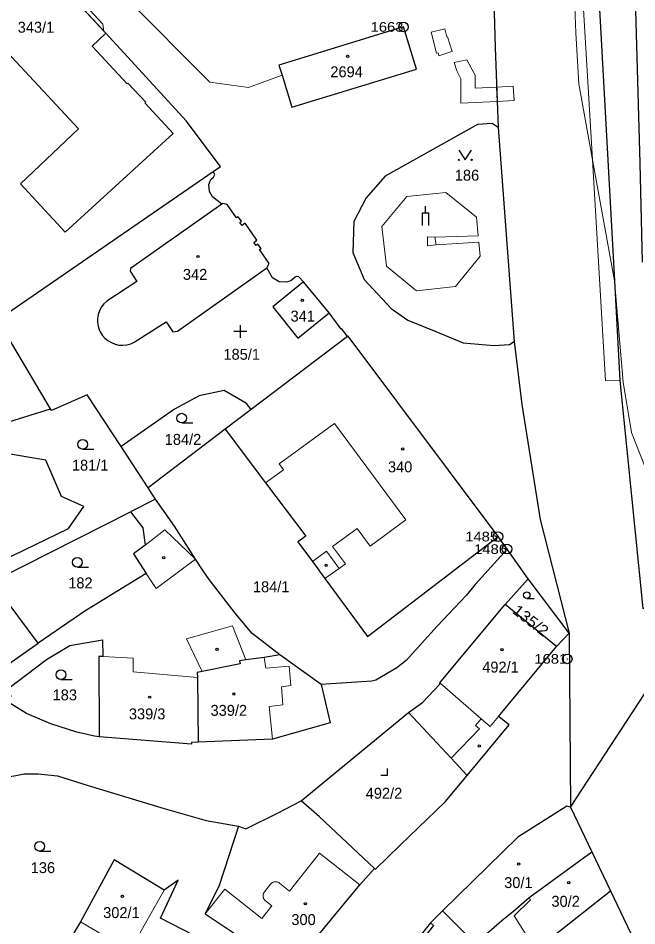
# Model space of a CAD drawing. Extents: x -679733 to -673243, y -1075091 to -1066557.
# Drawn here: x -676657.5 to -676561.2, y -1071249.9 to -1071108.5 of the extents above; entities that cross this region are included whole.
import ezdxf
from ezdxf.enums import TextEntityAlignment as Align

# ---------------------------------------------------------------- set-up
doc = ezdxf.new("R2010")
doc.units = 0
doc.header["$LTSCALE"] = 0.68
for name, color, linetype, lineweight in [('1', 7, 'Continuous', 25), ('13', 7, 'Continuous', 13), ('3', 7, 'Continuous', 25), ('4', 7, 'Continuous', 13), ('5', 7, 'Continuous', 25), ('8', 7, 'Continuous', 25)]:
    doc.layers.add(name, color=color, linetype=linetype, lineweight=lineweight)
doc.layers.add('2', color=7, linetype='Continuous')

msp = doc.modelspace()

# ---------------------------------------------------------------- linework, layer by layer
at = {"layer": '1'}
for p, q in [((-676609.07, -1071154.39), (-676613.06, -1071149.56)), ((-676625.26, -1071172.51), (-676637.29, -1071181.65)), ((-676637.29, -1071181.65), (-676641.5, -1071175.18)), ((-676636.13, -1071183.38), (-676640.04, -1071185.36)), ((-676661.56, -1071196.25), (-676640.04, -1071185.36)), ((-676581.38, -1071191.18), (-676582.77, -1071189.23)), ((-676654.43, -1071205.84), (-676661.56, -1071196.25)), ((-676662.19, -1071211.28), (-676654.43, -1071205.84)), ((-676610.35, -1071212.26), (-676616.79, -1071207.63))]:
    msp.add_line(p, q, dxfattribs=at)
for points in [[(-676566.43, -1070961.91), (-676569.23, -1071023.51), (-676569.31, -1071051.96), (-676567.07, -1071105.14), (-676564.66, -1071149.4), (-676563.82, -1071164.93), (-676560.23, -1071200.41), (-676554.07, -1071198.82)], [(-676560.3, -1071146.5), (-676560.63, -1071131.04), (-676561.44, -1071103.53), (-676561.64, -1071096.36), (-676561.94, -1071087.67), (-676561.7, -1071087.65), (-676561.93, -1071081.5), (-676562.1, -1071081.5), (-676562.67, -1071060.48), (-676562.54, -1071060.48), (-676562.52, -1071055.56), (-676562.05, -1071055.53), (-676562.5, -1071049.32), (-676562.68, -1071049.33), (-676563.11, -1071042.56), (-676562.77, -1071037.79), (-676568.16, -1071037.22), (-676567.55, -1071023.82)], [(-676627.17, -1071132.37), (-676626.01, -1071131.56), (-676631.34, -1071124.45), (-676643.88, -1071110.8), (-676655.44, -1071098.3), (-676668.66, -1071084.17), (-676671.17, -1071081.43), (-676682.22, -1071069.66), (-676683.61, -1071068.17)], [(-676583.71, -1071095.79), (-676583.67, -1071096.7), (-676583.25, -1071113.06), (-676582.77, -1071125.51), (-676580.24, -1071158.83)], [(-676582.77, -1071125.51), (-676583.7, -1071124.9), (-676585.99, -1071125.06), (-676600.34, -1071133.1), (-676603.31, -1071136.48), (-676605.24, -1071140.15), (-676605.42, -1071144.96), (-676603.64, -1071149.19), (-676599.43, -1071153.7), (-676596.85, -1071155.5), (-676592.46, -1071157.31), (-676588.23, -1071159.03), (-676583.41, -1071159.44), (-676580.97, -1071159.31), (-676580.24, -1071158.83)], [(-676664.77, -1071154.86), (-676662.13, -1071153.17), (-676660.76, -1071155.46), (-676627.17, -1071132.37)], [(-676625.8, -1071137.46), (-676627.27, -1071136.32), (-676627.73, -1071135.47), (-676627.81, -1071134.38), (-676627.52, -1071133.63), (-676627.08, -1071133.26), (-676626.9, -1071132.84), (-676627.17, -1071132.37)], [(-676625.8, -1071137.46), (-676640.02, -1071147.48), (-676640.1, -1071147.88), (-676639.04, -1071149.48), (-676643.72, -1071152.55)], [(-676618.77, -1071147.37), (-676618.45, -1071146.7), (-676619.96, -1071144.53), (-676619.7, -1071144.35), (-676620.2, -1071143.69), (-676620.46, -1071143.89), (-676620.82, -1071143.41), (-676620.34, -1071143.04), (-676622.17, -1071140.42), (-676622.66, -1071140.77), (-676623.02, -1071140.28), (-676622.75, -1071140.09), (-676623.24, -1071139.42), (-676623.51, -1071139.6), (-676624.97, -1071137.48), (-676625.65, -1071137.36), (-676625.8, -1071137.46)], [(-676639.44, -1071158.96), (-676634.5, -1071155.78), (-676633.44, -1071157.35), (-676632.71, -1071157.24), (-676618.77, -1071147.37)], [(-676613.06, -1071149.56), (-676613.83, -1071148.77), (-676614.17, -1071148.7), (-676614.38, -1071148.81), (-676614.76, -1071149.14), (-676615.08, -1071149.38), (-676615.8, -1071149.6), (-676616.87, -1071149.56), (-676617.91, -1071148.9), (-676618.77, -1071147.37)], [(-676613.06, -1071149.56), (-676617.86, -1071153.44), (-676613.94, -1071158.32), (-676609.07, -1071154.39)], [(-676643.72, -1071152.55), (-676644.173, -1071152.965), (-676644.554, -1071153.448), (-676644.589, -1071153.502), (-676644.877, -1071154.046), (-676645.072, -1071154.628), (-676645.171, -1071155.235), (-676645.17, -1071155.85), (-676645.077, -1071156.459), (-676644.887, -1071157.044), (-676644.754, -1071157.329), (-676644.427, -1071157.851), (-676644.02, -1071158.313), (-676643.543, -1071158.703), (-676643.01, -1071159.01), (-676642.442, -1071159.247), (-676641.843, -1071159.389), (-676641.824, -1071159.392), (-676641.209, -1071159.431), (-676640.596, -1071159.371), (-676640.001, -1071159.213), (-676639.44, -1071158.96)], [(-676606.25, -1071158.07), (-676607.11, -1071156.88), (-676607.19, -1071156.94), (-676609.07, -1071154.39)], [(-676661.37, -1071172.06), (-676652.47, -1071169.32), (-676660.76, -1071155.46)], [(-676582.77, -1071189.23), (-676606.14, -1071157.99), (-676606.25, -1071158.07), (-676621.23, -1071169.45), (-676625.26, -1071172.51)], [(-676580.24, -1071158.83), (-676579.09, -1071168.64), (-676576.19, -1071186.56), (-676571.69, -1071204.25)], [(-676641.5, -1071175.18), (-676646.76, -1071167.15), (-676652.32, -1071169.57), (-676652.47, -1071169.32)], [(-676621.23, -1071169.45), (-676621.97, -1071168.49), (-676625.43, -1071166.45), (-676629.36, -1071167.29), (-676633.16, -1071169.37), (-676641.5, -1071175.18)], [(-676669.96, -1071200.75), (-676669.2, -1071200.31), (-676661.84, -1071193.82), (-676649.68, -1071187.97), (-676647.3, -1071184.53), (-676650.76, -1071183.01), (-676653.23, -1071177.35), (-676660.03, -1071176.21), (-676661.37, -1071172.06)], [(-676625.26, -1071172.51), (-676618.98, -1071180.87), (-676612.73, -1071189.14), (-676613.95, -1071190.03), (-676611.7, -1071193.1), (-676609.74, -1071195.78), (-676603.13, -1071204.8), (-676582.77, -1071189.23)], [(-676644.91, -1071220.41), (-676645.65, -1071220.34), (-676648.37, -1071219.71), (-676652.43, -1071218.42), (-676656.22, -1071216.81), (-676659.52, -1071214.75), (-676662.19, -1071211.28), (-676669.46, -1071201.6), (-676669.96, -1071200.75), (-676671.44, -1071198.18), (-676674.54, -1071192.22), (-676679.33, -1071177.62)], [(-676636.13, -1071183.38), (-676636.66, -1071182.62), (-676637.29, -1071181.65)], [(-676616.79, -1071207.63), (-676621.1, -1071204.35), (-676623.74, -1071201.17), (-676627.76, -1071195.93), (-676628.69, -1071194.59), (-676629.92, -1071192.77), (-676633.2, -1071187.62), (-676636.13, -1071183.38)], [(-676640.04, -1071185.36), (-676638.09, -1071187.86), (-676637.77, -1071190.55), (-676639.58, -1071191.93), (-676637.58, -1071194.98), (-676647.17, -1071200.84), (-676654.43, -1071205.84)], [(-676581.38, -1071191.18), (-676586.36, -1071196.71), (-676587.73, -1071198.39), (-676592.26, -1071203.21), (-676597.08, -1071208.52), (-676598.52, -1071209.65), (-676601.82, -1071211.62), (-676602.45, -1071211.74), (-676610.35, -1071212.26)], [(-676596.71, -1071216.63), (-676594.54, -1071215.08), (-676591.83, -1071212.21), (-676591.92, -1071212.13), (-676591.87, -1071211.99), (-676582.05, -1071200.23), (-676581.65, -1071199.8), (-676578.06, -1071195.82), (-676581.38, -1071191.18)], [(-676573.66, -1071206.34), (-676571.69, -1071204.25), (-676578.06, -1071195.82)], [(-676587.61, -1071226.45), (-676581.04, -1071218.56), (-676582.7, -1071217.26), (-676573.66, -1071206.34), (-676581.65, -1071199.8)], [(-676659.52, -1071214.75), (-676658.61, -1071214.05), (-676659.35, -1071213.08), (-676653.11, -1071208.37), (-676649.47, -1071206.18), (-676644.41, -1071205.33), (-676644.34, -1071207.93), (-676644.94, -1071207.9), (-676644.91, -1071220.41)], [(-676571.69, -1071204.25), (-676571.51, -1071231.38), (-676559.03, -1071212.34)], [(-676616.79, -1071207.63), (-676619.2, -1071208.05), (-676622.04, -1071208.44), (-676623.04, -1071208.58), (-676622.97, -1071209.04), (-676628.85, -1071210.25), (-676629.63, -1071210.41), (-676629.62, -1071211.17), (-676629.47, -1071221.24)], [(-676610.35, -1071212.26), (-676608.94, -1071218.26), (-676617.93, -1071220.79), (-676629.47, -1071221.24)], [(-676623.19, -1071234.33), (-676622.08, -1071234.73), (-676617.02, -1071232.24), (-676613.47, -1071230.38), (-676596.71, -1071216.63)], [(-676596.71, -1071216.63), (-676590.09, -1071223.77), (-676587.61, -1071226.45)], [(-676629.47, -1071221.24), (-676630.53, -1071221.33), (-676630.55, -1071221.58), (-676644.91, -1071220.41)], [(-676669.07, -1071246.91), (-676666.01, -1071239.77), (-676663.47, -1071234.59), (-676661.89, -1071231.66), (-676660.89, -1071229.31), (-676660.05, -1071227.58), (-676659.49, -1071226.94), (-676658.89, -1071226.62), (-676658.14, -1071226.49), (-676656.61, -1071226.19), (-676654.4, -1071226.19), (-676651.4, -1071226.48), (-676646.63, -1071228.01), (-676634.79, -1071231.61), (-676628.22, -1071233.43), (-676623.19, -1071234.33)], [(-676602.02, -1071240.93), (-676601.89, -1071241.05), (-676598.05, -1071237.3), (-676591.01, -1071230.53), (-676587.61, -1071226.45)], [(-676602.02, -1071240.93), (-676610.59, -1071232.86), (-676613.47, -1071230.38)], [(-676571.51, -1071231.38), (-676572.07, -1071231.2), (-676579.68, -1071236.05), (-676591.41, -1071247.54), (-676593.32, -1071249.4)], [(-676571.51, -1071231.38), (-676568.16, -1071238.33), (-676565.27, -1071244.39), (-676559.99, -1071255.44)], [(-676623.19, -1071234.33), (-676626.22, -1071243.58), (-676628.38, -1071247.98), (-676619.99, -1071253.6), (-676617.96, -1071254.98)], [(-676581.36, -1071254.38), (-676583.86, -1071251.82), (-676584.56, -1071251.11), (-676582.19, -1071249.01), (-676580.31, -1071247.52), (-676577.95, -1071245.45), (-676568.16, -1071238.33)], [(-676619.99, -1071253.6), (-676621.42, -1071255.81), (-676635.37, -1071248.66), (-676632.63, -1071242.75), (-676634.77, -1071244.3), (-676642.57, -1071239.57), (-676647.84, -1071249.24), (-676651.15, -1071254.81)], [(-676615.25, -1071256.73), (-676612.89, -1071253.85), (-676604.33, -1071243.46), (-676602.02, -1071240.93)], [(-676577.57, -1071253.84), (-676576.48, -1071253.05), (-676573.69, -1071251.06), (-676565.27, -1071244.39)], [(-676593.32, -1071249.4), (-676595.34, -1071251.94), (-676611.83, -1071272.55), (-676612.16, -1071272.99)], [(-676593.32, -1071249.4), (-676592.82, -1071249.8), (-676595.33, -1071252.96), (-676590.9, -1071257.09), (-676590.14, -1071256.34), (-676589.04, -1071257.45), (-676588.04, -1071256.28), (-676586.53, -1071257.56), (-676585.23, -1071256.01), (-676584.42, -1071256.88), (-676581.36, -1071254.38)]]:
    msp.add_lwpolyline(points, dxfattribs=at)
msp.add_lwpolyline([(-676616.91, -1071115.79), (-676616.43, -1071117.35), (-676614.9, -1071122.36), (-676595.5, -1071116.41), (-676597.51, -1071109.84)], close=True, dxfattribs=at)
at = {"layer": '13'}
msp.add_lwpolyline([(-676655.44, -1071098.3), (-676644.16, -1071110.5), (-676644.33, -1071109.43), (-676655, -1071097.89)], dxfattribs=at)
for points in [[(-676593.17, -1071110.66), (-676592.36, -1071113.94), (-676592.11, -1071113.89), (-676591.98, -1071114.32), (-676591.85, -1071114.28), (-676590.13, -1071113.72), (-676589.93, -1071113.65), (-676590.63, -1071111.37), (-676590.76, -1071111.4), (-676591.07, -1071110.14)], [(-676588.56, -1071117.94), (-676588.57, -1071121.73), (-676582.93, -1071121.44), (-676583.01, -1071119.2), (-676586.33, -1071119.37), (-676586.32, -1071117.36), (-676587.66, -1071114.97), (-676589.61, -1071115.37), (-676589.2, -1071116.66)], [(-676583.01, -1071119.2), (-676582.93, -1071121.44), (-676580.29, -1071121.31), (-676580.41, -1071119.07)]]:
    msp.add_lwpolyline(points, close=True, dxfattribs=at)
at = {"layer": '3'}
for p, q in [((-676594.556, -1071138.78), (-676593.557, -1071138.78)), ((-676594.556, -1071140.78), (-676594.556, -1071138.78)), ((-676594.057, -1071138.78), (-676594.057, -1071137.778)), ((-676593.557, -1071140.78), (-676593.557, -1071138.78)), ((-676621.909, -1071157.281), (-676623.911, -1071157.281)), ((-676622.91, -1071158.28), (-676622.91, -1071156.28)), ((-676632.053, -1071171.53), (-676630.303, -1071171.53)), ((-676647.493, -1071175.62), (-676645.743, -1071175.62)), ((-676648.313, -1071194), (-676646.563, -1071194)), ((-676578.305, -1071198.85), (-676577.133, -1071198.85)), ((-676650.863, -1071211.5), (-676649.113, -1071211.5)), ((-676654.183, -1071238.22), (-676652.433, -1071238.22))]:
    msp.add_line(p, q, dxfattribs=at)
for points in [[(-676588.89, -1071129.039), (-676587.89, -1071130.54), (-676586.89, -1071129.039)], [(-676601.021, -1071226.38), (-676600.02, -1071226.38), (-676600.02, -1071225.38)]]:
    msp.add_lwpolyline(points, dxfattribs=at)
for centre, radius in [((-676588.89, -1071130.5395), 0.1), ((-676586.89, -1071130.5395), 0.1), ((-676632.0529, -1071170.7798), 0.75), ((-676647.4929, -1071174.8698), 0.75), ((-676648.3129, -1071193.2498), 0.75), ((-676578.3052, -1071198.3474), 0.5025), ((-676650.8629, -1071210.7498), 0.75), ((-676654.1829, -1071237.4698), 0.75)]:
    msp.add_circle(centre, radius, dxfattribs=at)
at = {"layer": '4'}
for p, q in [((-676671.02, -1071074.78), (-676627.66, -1071118.45)), ((-676570.68, -1071110.75), (-676571.15, -1071096.54)), ((-676670.78, -1071101.37), (-676648.14, -1071125.74)), ((-676569.57, -1071105.21), (-676568.06, -1071130.57)), ((-676570.21, -1071118.7), (-676570.68, -1071110.75)), ((-676643.88, -1071110.8), (-676646.02, -1071112.82)), ((-676646.02, -1071112.82), (-676640.55, -1071118.71)), ((-676621.66, -1071119.28), (-676616.43, -1071117.35)), ((-676640.55, -1071118.71), (-676640.44, -1071118.61)), ((-676640.44, -1071118.61), (-676637.64, -1071121.58)), ((-676627.66, -1071118.45), (-676621.66, -1071119.28)), ((-676570.21, -1071118.7), (-676568.06, -1071130.57)), ((-676637.64, -1071121.58), (-676637.78, -1071121.69)), ((-676637.78, -1071121.69), (-676633.36, -1071126.46)), ((-676648.14, -1071125.74), (-676657.16, -1071134.26)), ((-676650.21, -1071141.81), (-676633.36, -1071126.46)), ((-676568.06, -1071130.57), (-676566.02, -1071164.99)), ((-676568.06, -1071130.57), (-676564.66, -1071149.4)), ((-676657.16, -1071134.26), (-676650.21, -1071141.81)), ((-676596.98, -1071136.27), (-676590.89, -1071135.63)), ((-676586.14, -1071139.48), (-676590.89, -1071135.63)), ((-676600.87, -1071140.94), (-676596.98, -1071136.27)), ((-676585.87, -1071142.38), (-676586.14, -1071139.48)), ((-676600.17, -1071147.1), (-676600.87, -1071140.94)), ((-676593.78, -1071142.53), (-676592.6, -1071142.57)), ((-676593.75, -1071143.95), (-676593.78, -1071142.53)), ((-676592.6, -1071142.57), (-676585.87, -1071142.38)), ((-676592.6, -1071142.57), (-676592.44, -1071143.81)), ((-676592.44, -1071143.81), (-676593.75, -1071143.95)), ((-676592.44, -1071143.81), (-676585.77, -1071143.39)), ((-676585.77, -1071143.39), (-676585.57, -1071145.54)), ((-676585.57, -1071145.54), (-676589.38, -1071150.3)), ((-676595.47, -1071150.97), (-676600.17, -1071147.1)), ((-676589.38, -1071150.3), (-676595.47, -1071150.97)), ((-676564.66, -1071149.4), (-676563.28, -1071165.17)), ((-676566.02, -1071164.99), (-676563.82, -1071164.93)), ((-676562.01, -1071173.01), (-676563.28, -1071165.17)), ((-676608.23, -1071171.61), (-676616.89, -1071177.89)), ((-676597.15, -1071186.62), (-676608.23, -1071171.61)), ((-676559.18, -1071180.11), (-676562.01, -1071173.01)), ((-676616.89, -1071177.89), (-676616.19, -1071178.85)), ((-676616.19, -1071178.85), (-676618.98, -1071180.87)), ((-676602.68, -1071190.7), (-676597.15, -1071186.62)), ((-676634.68, -1071188.19), (-676637.77, -1071190.55)), ((-676629.92, -1071192.77), (-676634.68, -1071188.19)), ((-676608.54, -1071190.78), (-676604.71, -1071187.95)), ((-676604.71, -1071187.95), (-676602.68, -1071190.7)), ((-676606.54, -1071193.49), (-676608.54, -1071190.78)), ((-676636.02, -1071197.34), (-676629.92, -1071192.77)), ((-676607.55, -1071194.22), (-676606.54, -1071193.49)), ((-676637.58, -1071194.98), (-676636.02, -1071197.34)), ((-676609.74, -1071195.78), (-676607.55, -1071194.22)), ((-676624.16, -1071203.14), (-676631.31, -1071205.17)), ((-676622.04, -1071208.44), (-676624.16, -1071203.14)), ((-676628.85, -1071210.25), (-676631.31, -1071205.17)), ((-676644.34, -1071207.93), (-676639.64, -1071208.17)), ((-676639.64, -1071208.17), (-676639.62, -1071210.28)), ((-676619.2, -1071208.05), (-676618.96, -1071209.74)), ((-676618.96, -1071209.74), (-676615.31, -1071209.43)), ((-676615.31, -1071209.43), (-676615.05, -1071212.43)), ((-676639.62, -1071210.28), (-676629.62, -1071211.17)), ((-676615.05, -1071212.43), (-676616.52, -1071212.61)), ((-676591.87, -1071211.99), (-676585.4, -1071217.61)), ((-676616.52, -1071212.61), (-676616.28, -1071215.46)), ((-676616.28, -1071215.46), (-676618.44, -1071215.71)), ((-676617.93, -1071220.79), (-676618.44, -1071215.71)), ((-676585.4, -1071217.61), (-676586.29, -1071218.64)), ((-676585.4, -1071217.61), (-676584, -1071218.83)), ((-676584, -1071218.83), (-676582.7, -1071217.26)), ((-676585.65, -1071219.2), (-676590.09, -1071223.77)), ((-676586.29, -1071218.64), (-676585.65, -1071219.2)), ((-676615.25, -1071244.45), (-676610.58, -1071238.53)), ((-676610.58, -1071238.53), (-676604.33, -1071243.46)), ((-676619.15, -1071244.58), (-676618.22, -1071243.38)), ((-676616.8, -1071243.22), (-676615.25, -1071244.45)), ((-676640.14, -1071253.73), (-676634.77, -1071244.3)), ((-676628.38, -1071247.98), (-676625.36, -1071244.16)), ((-676625.36, -1071244.16), (-676619.57, -1071248.73)), ((-676618.02, -1071246.76), (-676618.99, -1071245.99)), ((-676580.27, -1071248.31), (-676577.71, -1071245.8)), ((-676577.95, -1071245.45), (-676577.71, -1071245.8)), ((-676619.57, -1071248.73), (-676618.02, -1071246.76)), ((-676591.41, -1071247.54), (-676585.5, -1071253.42)), ((-676647.84, -1071249.24), (-676640.14, -1071253.73)), ((-676580.27, -1071248.31), (-676577.9, -1071252.11))]:
    msp.add_line(p, q, dxfattribs=at)
for points in [[(-676611.7, -1071193.1), (-676609.5, -1071191.48), (-676607.55, -1071194.22)], [(-676618.22, -1071243.38), (-676618.167, -1071243.315), (-676618.108, -1071243.255), (-676618.044, -1071243.2), (-676617.976, -1071243.15), (-676617.904, -1071243.107), (-676617.828, -1071243.07), (-676617.75, -1071243.04), (-676617.669, -1071243.016), (-676617.586, -1071242.999), (-676617.503, -1071242.99), (-676617.418, -1071242.988), (-676617.334, -1071242.993), (-676617.251, -1071243.005), (-676617.169, -1071243.024), (-676617.089, -1071243.05), (-676617.012, -1071243.083), (-676616.937, -1071243.123), (-676616.867, -1071243.168), (-676616.8, -1071243.22)], [(-676619.15, -1071244.58), (-676619.202, -1071244.646), (-676619.248, -1071244.716), (-676619.288, -1071244.79), (-676619.321, -1071244.867), (-676619.347, -1071244.946), (-676619.367, -1071245.028), (-676619.379, -1071245.111), (-676619.384, -1071245.194), (-676619.382, -1071245.278), (-676619.372, -1071245.362), (-676619.356, -1071245.444), (-676619.332, -1071245.524), (-676619.302, -1071245.602), (-676619.264, -1071245.677), (-676619.221, -1071245.749), (-676619.171, -1071245.816), (-676619.116, -1071245.879), (-676619.055, -1071245.937), (-676618.99, -1071245.99)]]:
    msp.add_lwpolyline(points, dxfattribs=at)
at = {"layer": '5'}
for centre in [(-676606.2168, -1071114.4292), (-676629.5068, -1071145.5992), (-676613.2668, -1071152.4292), (-676597.6168, -1071175.5692), (-676634.8568, -1071192.5292), (-676609.5468, -1071193.7192), (-676626.5468, -1071206.7792), (-676582.1568, -1071206.8592), (-676623.9368, -1071213.7692), (-676637.0368, -1071214.2492), (-676585.7068, -1071221.8492), (-676579.5668, -1071240.2392), (-676571.7568, -1071243.1492), (-676641.2968, -1071245.2792), (-676612.8068, -1071246.4292)]:
    msp.add_circle(centre, 0.175, dxfattribs=at)
at = {"layer": '8'}
for centre, radius in [((-676597.51, -1071109.8398), 0.75), ((-676597.51, -1071109.8398), 0.03), ((-676582.77, -1071189.2298), 0.75), ((-676582.77, -1071189.2298), 0.03), ((-676581.38, -1071191.1798), 0.75), ((-676581.38, -1071191.1798), 0.03), ((-676572, -1071208.2798), 0.75), ((-676572, -1071208.2798), 0.03)]:
    msp.add_circle(centre, radius, dxfattribs=at)

# ---------------------------------------------------------------- texts
at = {"layer": '2'}
for s, p in [('343/1', (-676657.6, -1071110.739)), ('2694', (-676608.9, -1071117.68)), ('186', (-676589.51, -1071133.79)), ('342', (-676631.87, -1071149.239)), ('341', (-676615.1, -1071155.739)), ('185/1', (-676625.55, -1071161.69)), ('184/2', (-676634.7, -1071174.94)), ('181/1', (-676649.16, -1071178.96)), ('340', (-676599.93, -1071179.22)), ('182', (-676649.73, -1071197.3)), ('184/1', (-676620.96, -1071197.9)), ('492/1', (-676585.24, -1071210.41)), ('183', (-676652.16, -1071214.739)), ('339/2', (-676627.56, -1071217.15)), ('339/3', (-676640.28, -1071217.7)), ('492/2', (-676603.39, -1071230.06)), ('136', (-676655.57, -1071241.65)), ('30/1', (-676581.82, -1071243.979)), ('30/2', (-676574.46, -1071246.89)), ('302/1', (-676644.29, -1071248.65)), ('300', (-676614.97, -1071249.739))]:
    msp.add_text(s, height=1.7, dxfattribs=at).set_placement(p)
at = {"layer": '2', "width": 1.1}
msp.add_text('135/2', height=1.7, rotation=322, dxfattribs=at).set_placement((-676580.673, -1071201.029))
at = {"layer": '8', "width": 1.15}
for s, p in [('1663', (-676597.509, -1071110.59)), ('1485', (-676582.769, -1071189.98)), ('1486', (-676581.379, -1071191.929)), ('1681', (-676571.999, -1071209.03))]:
    msp.add_text(s, height=1.5, dxfattribs=at).set_placement(p, align=Align.RIGHT)

doc.saveas('drawing.dxf')
